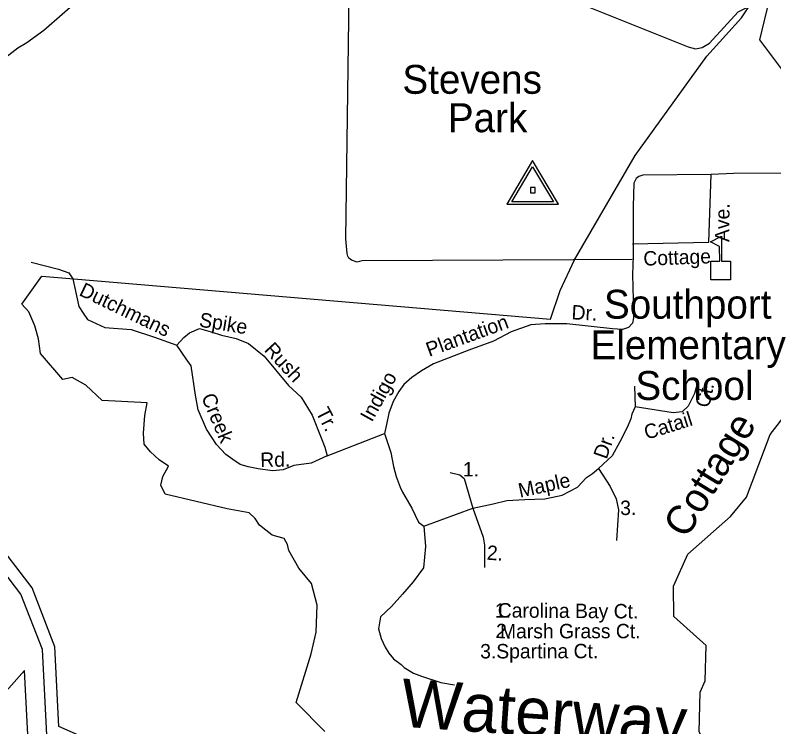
# Model space of a CAD drawing. Extents: x 2104537 to 2336408, y 34176 to 229611.
# Drawn here: x 2290010 to 2293950, y 62747 to 66444 of the extents above; entities that cross this region are included whole.
import ezdxf

# ---------------------------------------------------------------- set-up
doc = ezdxf.new("R2010")
doc.units = 0
for name, color, linetype in [('Exist Boundary Political City Limit New', 7, 'Continuous'), ('Exist Cultural Educational Facility Elementary CELL', 7, 'Continuous'), ('Exist Cultural Educational Facility Elementary Label', 7, 'Continuous'), ('Exist Hydrographic Buffer Line', 7, 'Continuous'), ('Exist Hydrographic Creek Single Shore', 7, 'Continuous'), ('Exist Hydrographic Intracoastal Waterway Label', 7, 'Continuous'), ('Exist Hydrographic River Shore', 7, 'Continuous'), ('Exist Road Non-System Type 51', 7, 'Continuous'), ('Exist Road Non-System Type 51 Label', 7, 'Continuous'), ('Exist Road Secondary Type 51 Attributed', 7, 'Continuous'), ('Exist Survey Geodetic Marker CELL', 7, 'Continuous'), ('Exist Survey Geodetic Marker Label', 7, 'Continuous'), ('Map Preparation Boundary City Limit Buffer Line', 7, 'Continuous'), ('Old_Level_32', 7, 'Continuous')]:
    doc.layers.add(name, color=color, linetype=linetype)

msp = doc.modelspace()

# ---------------------------------------------------------------- linework, layer by layer
at = {"layer": 'Exist Boundary Political City Limit New'}
msp.add_lwpolyline([(2291619.2, 62722.3), (2291470.2, 62873.2), (2291547, 63125.6), (2291573.2, 63239.1), (2291578, 63379), (2291550.2, 63491.5), (2291483.8, 63570.8), (2291431.5, 63663.8), (2291425.2, 63694.9), (2291406.8, 63726.2), (2291345, 63743.4), (2291280, 63794.6), (2291256.8, 63829.1), (2291225.2, 63859.7), (2291111.8, 63879.9), (2290789.2, 63956), (2290767, 64002.4), (2290777, 64048.2), (2290806, 64100.7), (2290758.8, 64134.6), (2290713.5, 64175.5), (2290680.2, 64216.1), (2290677.2, 64272.1), (2290683, 64364), (2290696.2, 64429.7), (2290462.5, 64442.2), (2290378.2, 64521.8), (2290307, 64561.2), (2290258.8, 64552.1), (2290141.2, 64686.3), (2290130.8, 64762.5), (2290112, 64830.9), (2290081.5, 64903.4), (2290044.2, 64942.2), (2290149, 65088.1), (2290315.5, 65073.7), (2292790.2, 64865.5), (2292841.2, 65014.5), (2292916, 65172.9), (2293230.5, 65714.9), (2293602.2, 66231.6), (2293782.2, 66430.1), (2293968.2, 66711.2)], dxfattribs=at)
at = {"layer": 'Exist Cultural Educational Facility Elementary CELL'}
msp.add_lwpolyline([(2293623.5, 65068.8), (2293623.2, 65166.7), (2293669.2, 65166.9), (2293669, 65241.9), (2293621.9, 65266), (2293678.4, 65295.4), (2293678.8, 65166.9), (2293724.9, 65167), (2293725.2, 65069.1)], close=True, dxfattribs=at)
at = {"layer": 'Exist Hydrographic Buffer Line'}
msp.add_lwpolyline([(2290174.5, 62704.7), (2290151.9, 63148.3), (2290040.2, 63437), (2289840.2, 63695.8), (2289372.6, 64057.2), (2289256.4, 64181.7), (2289071.4, 64454.6), (2288997.6, 64644.4), (2288828.9, 64670.7), (2288342.4, 64987.1), (2288146.9, 65083.4)], dxfattribs=at)
at = {"layer": 'Exist Hydrographic Creek Single Shore'}
for points in [[(2293741.1, 62264.7), (2293664, 62538.5), (2293562.1, 62720.8), (2293568, 62927.4), (2293593.1, 62986), (2293599, 63169.5), (2293431.1, 63320.3), (2293430, 63477.8), (2293503, 63643.7), (2293725.9, 63839.5), (2293809, 63939.6), (2293931, 64265.3), (2294021, 64381.7), (2294036, 64558.5), (2294210.1, 64692.9), (2294306, 65117.5), (2294462.1, 65294.9), (2294736, 65473.4), (2294942.1, 65666.3), (2295089.9, 65893), (2295113.1, 66099.2), (2295078, 66250.8), (2294975.9, 66466)], [(2290238, 62748.5), (2290216.9, 63162.2), (2290097.9, 63469.5), (2289886.9, 63742.6), (2289417, 64105.8), (2289307.9, 64222.7), (2289129.9, 64485.3), (2289045, 64703.4), (2288852.9, 64733.3), (2288374.9, 65044.3), (2288173.9, 65143.3)], [(2293741.1, 62264.7), (2293457.1, 62329.2), (2290354.9, 62697), (2290238, 62748.5)]]:
    msp.add_lwpolyline(points, dxfattribs=at)
at = {"layer": 'Exist Hydrographic River Shore'}
for points in [[(2289894.4, 62856.6), (2290058.8, 63040.5)], [(2290079.3, 62639.1), (2290058.8, 63040.5)]]:
    msp.add_lwpolyline(points, dxfattribs=at)
at = {"layer": 'Exist Road Non-System Type 51'}
for p, q in [((2293215.1, 65174.5), (2292910.3, 65172.9)), ((2293227.5, 64517.6), (2293229.6, 64409)), ((2291630.6, 64155.6), (2291929.1, 64270.6)), ((2292133.2, 63789), (2292386.5, 63882.8))]:
    msp.add_line(p, q, dxfattribs=at)
for points in [[(2289712, 66123.4), (2289798.4, 66147.6), (2289921.7, 66211.2), (2289962, 66226.5), (2290024.9, 66275.5), (2290071.4, 66302.5), (2290158.5, 66366.7), (2290445.4, 66617.1), (2290506.4, 66682.2), (2290632.3, 66781.5), (2290737.3, 66833.6), (2290791.5, 66838.4), (2291466.5, 66799.6), (2291612.4, 66798.7), (2291672.4, 66795.6), (2291748.6, 66804.3)], [(2292910.3, 65172.9), (2291811.4, 65167.3), (2291787, 65161.8), (2291757.4, 65172.3), (2291743.5, 65182.7), (2291737.7, 65192.6), (2291734.1, 65206.8), (2291727.3, 65283), (2291748.6, 66804.3)], [(2292908.9, 66518), (2293506.3, 66280.6), (2293544.1, 66270), (2293578.1, 66277.2), (2293616.5, 66298.5), (2293765.6, 66461.6), (2293837.7, 66498.6)], [(2294748.4, 65862.6), (2294737, 65919.1), (2294737.6, 65948.9), (2294741.9, 65970.8), (2294760.6, 66006.6), (2294751.1, 66024.8), (2294745.3, 66028.8), (2294699.2, 66037.9), (2294627.2, 66029.1), (2294609.1, 66023.6), (2294585.1, 66022.1), (2294540.9, 66010.8), (2294357.4, 65930.3), (2294315.2, 65921.3), (2294283.1, 65923.9), (2294219.7, 65953), (2294146.8, 66000.3), (2294048.4, 66088.1), (2293877, 66315.4), (2293927.6, 66525.4)], [(2293216.7, 65256.5), (2293612.8, 65264.6), (2293624.7, 65616)], [(2290093.5, 65161), (2290236.1, 65124.7), (2290289.4, 65105.6), (2290309.8, 65073.7)], [(2293216.7, 65097.9), (2293219.2, 64964.7), (2293221.1, 64872.3), (2293216.7, 64844.5), (2293196.3, 64821.4), (2293164.5, 64811.6), (2293113.2, 64814.1), (2292876.2, 64839.9), (2292762.1, 64841.5), (2292689.2, 64835.2), (2292586.2, 64798.7), (2292494.3, 64751.1), (2292367, 64703.9), (2292183.5, 64632.9), (2292119.9, 64596.2), (2292071, 64561.9), (2292029.4, 64525.2), (2292002.5, 64488.5), (2291973.1, 64437.1), (2291951.1, 64375.9), (2291938.9, 64317.1), (2291929.1, 64270.6)], [(2290309.8, 65073.7), (2290340.4, 64930.9), (2290363.9, 64896.8), (2290385.2, 64862.7), (2290476.1, 64822.2), (2290613, 64811.6), (2290734.3, 64771.1), (2290849.3, 64730.6)], [(2290849.3, 64730.6), (2290885.5, 64769), (2290915.3, 64794.5), (2290968.5, 64815.8), (2291028.2, 64798.8), (2291081.4, 64781.8), (2291158, 64764.7), (2291221.9, 64739.2), (2291302.8, 64673.1), (2291430, 64520.3), (2291496.1, 64459.1), (2291552.3, 64366.1), (2291598.8, 64248.6), (2291618.4, 64199.6), (2291630.6, 64155.6)], [(2291630.6, 64155.6), (2291547.5, 64116.4), (2291456.9, 64104.2), (2291402.9, 64083), (2291347.5, 64076.6), (2291273, 64087.3), (2291219.8, 64097.9), (2291179.3, 64110.7), (2291141, 64136.3), (2291104.8, 64161.8), (2291055.8, 64213), (2291004.7, 64293.9), (2290960, 64394), (2290947.2, 64470.7), (2290923.8, 64622), (2290898.3, 64658.2), (2290849.3, 64730.6)], [(2293551.1, 64521.9), (2293538.4, 64479.3), (2293523.5, 64447.3), (2293506.4, 64413.2), (2293474.5, 64383.4), (2293427.6, 64379.1), (2293229.6, 64409)], [(2293229.6, 64409), (2293212.6, 64370.6), (2293208.3, 64347.2), (2293189.2, 64302.4), (2293150.9, 64227.9), (2293110.4, 64155.4), (2293040.2, 64089.4)], [(2291929.1, 64270.6), (2291962.2, 64172.5), (2291974.6, 64100.4), (2291989.7, 64047.9), (2292010.6, 63991.8), (2292022.2, 63965.6), (2292070.5, 63882.7), (2292105.2, 63809.9), (2292133.2, 63789)], [(2292270.2, 64068.8), (2292319.8, 64055.7), (2292341.5, 64037.3), (2292386.5, 63882.8)], [(2292386.5, 63882.8), (2292493, 63906.2), (2292563.2, 63923.2), (2292656.9, 63927.5), (2292761.2, 63931.8), (2292850.7, 63950.9), (2292931.6, 63991.4), (2292978.4, 64042.5), (2293008.2, 64063.8), (2293040.2, 64089.4)], [(2293040.2, 64089.4), (2293099.8, 63995.7), (2293131.7, 63931.8), (2293144.5, 63874.2), (2293133.8, 63714.5)], [(2292386.5, 63882.8), (2292441.5, 63731.6), (2292448.6, 63691.4), (2292448.7, 63575.3)], [(2292133.2, 63789), (2292140.8, 63683.2), (2292131, 63573.9), (2292076.6, 63500.7), (2292022.4, 63436.4), (2291964.9, 63372), (2291907.3, 63317.8), (2291897.1, 63256.8), (2291910.7, 63206), (2291932.7, 63161.4), (2291951.2, 63130.1), (2291975, 63101), (2292015.6, 63070.4), (2292030.7, 63054.6), (2292078.4, 63026.7), (2292120.8, 63010.8), (2292221.5, 62977.7), (2292291.7, 62964.4)]]:
    msp.add_lwpolyline(points, dxfattribs=at)
at = {"layer": 'Exist Road Secondary Type 51 Attributed'}
msp.add_lwpolyline([(2294024.9, 65624), (2293741.3, 65621.3), (2293624.7, 65616), (2293269.6, 65612.8), (2293249.1, 65606.9), (2293236, 65596), (2293222.8, 65571.8), (2293220.6, 65449.8), (2293219.2, 65259.5), (2293219.2, 65193.7), (2293216.7, 65097.9)], dxfattribs=at)
at = {"layer": 'Exist Survey Geodetic Marker CELL'}
for points in [[(2292832, 65462.6), (2292698, 65688.7), (2292564.6, 65462.6)], [(2292806.1, 65474.8), (2292590.5, 65474.8), (2292698, 65656.9)], [(2292710.3, 65521.3), (2292710.3, 65549.6), (2292686.1, 65549.6), (2292686.1, 65521.3)]]:
    msp.add_lwpolyline(points, close=True, dxfattribs=at)
at = {"layer": 'Map Preparation Boundary City Limit Buffer Line'}
msp.add_lwpolyline([(2291619.2, 62722.3), (2291470.2, 62873.2), (2291547, 63125.6), (2291573.2, 63239.1), (2291578, 63379), (2291550.2, 63491.5), (2291483.8, 63570.8), (2291431.5, 63663.8), (2291425.2, 63694.9), (2291406.8, 63726.2), (2291345, 63743.4), (2291280, 63794.6), (2291256.8, 63829.1), (2291225.2, 63859.7), (2291111.8, 63879.9), (2290789.2, 63956), (2290767, 64002.4), (2290777, 64048.2), (2290806, 64100.7), (2290758.8, 64134.6), (2290713.5, 64175.5), (2290680.2, 64216.1), (2290677.2, 64272.1), (2290683, 64364), (2290696.2, 64429.7), (2290462.5, 64442.2), (2290378.2, 64521.8), (2290307, 64561.2), (2290258.8, 64552.1), (2290141.2, 64686.3), (2290130.8, 64762.5), (2290112, 64830.9), (2290081.5, 64903.4), (2290044.2, 64942.2), (2290149, 65088.1), (2290315.5, 65073.7), (2292790.2, 64865.5), (2292841.2, 65014.5), (2292916, 65172.9), (2293230.5, 65714.9), (2293602.2, 66231.6), (2293782.2, 66430.1), (2293968.2, 66711.2)], dxfattribs=at)

# ---------------------------------------------------------------- texts
at = {"layer": 'Exist Cultural Educational Facility Elementary Label'}
for s, p in [('Southport', (2293068.3, 64867.6)), ('Elementary', (2292998.2, 64656.5)), ('School', (2293231.5, 64445.4))]:
    msp.add_text(s, height=150, dxfattribs=at).set_placement(p)
at = {"layer": 'Exist Hydrographic Intracoastal Waterway Label'}
msp.add_text('Waterway', height=250, rotation=356.0329, dxfattribs=at).set_placement((2292007.6, 62748.7))
at = {"layer": 'Exist Road Non-System Type 51 Label'}
for s, rotation, p in [('Ave.', 89.5437, (2293719, 65265.8)), ('Cottage', 2.1073, (2293274.1, 65142.4)), ('Dutchmans', 334.2592, (2290337.5, 64991.2)), ('Dr.', 356.8199, (2292898.3, 64864.4)), ('Spike', 350.6765, (2290962.3, 64826.8)), ('Plantation', 20.0213, (2292160.5, 64668.5)), ('Rush', 312.7652, (2291299.2, 64702.2)), ('Indigo', 61.0268, (2291863.1, 64326.4)), ('Ct.', 77.7775, (2293614.1, 64401.3)), ('Creek', 292.6714, (2290975.6, 64461.3)), ('Tr.', 297.3929, (2291569.4, 64382.6)), ('Catail', 17.4466, (2293290.2, 64237.9)), ('Dr.', 70.6386, (2293081.8, 64133.5)), ('Rd.', 0.8415, (2291283.7, 64097)), ('1.', 359.8892, (2292335.9, 64047.8)), ('Maple', 12.2396, (2292632.2, 63937.1)), ('2.', 355.9613, (2292458, 63615.6)), ('1.', 359.8892, (2292501.8, 63314)), ('Carolina Bay Ct.', 359.574, (2292516.5, 63315.2)), ('2.', 355.9613, (2292503.9, 63209.5)), ('Marsh Grass Ct.', 0.0377, (2292528.3, 63206.6)), ('3.Spartina Ct.', 0.0941, (2292425.5, 63102.3))]:
    msp.add_text(s, height=75, rotation=rotation, dxfattribs=at).set_placement(p)
msp.add_text('3.', height=75, dxfattribs=at).set_placement((2293152.5, 63847.4))
at = {"layer": 'Exist Survey Geodetic Marker Label'}
for s, p in [('Stevens', (2292021.4, 66035.9)), ('Park', (2292257.7, 65836.4))]:
    msp.add_text(s, height=150, dxfattribs=at).set_placement(p)
at = {"layer": 'Old_Level_32'}
msp.add_text('Cottage', height=150, rotation=58.498, dxfattribs=at).set_placement((2293496.5, 63720))

doc.saveas('drawing.dxf')
